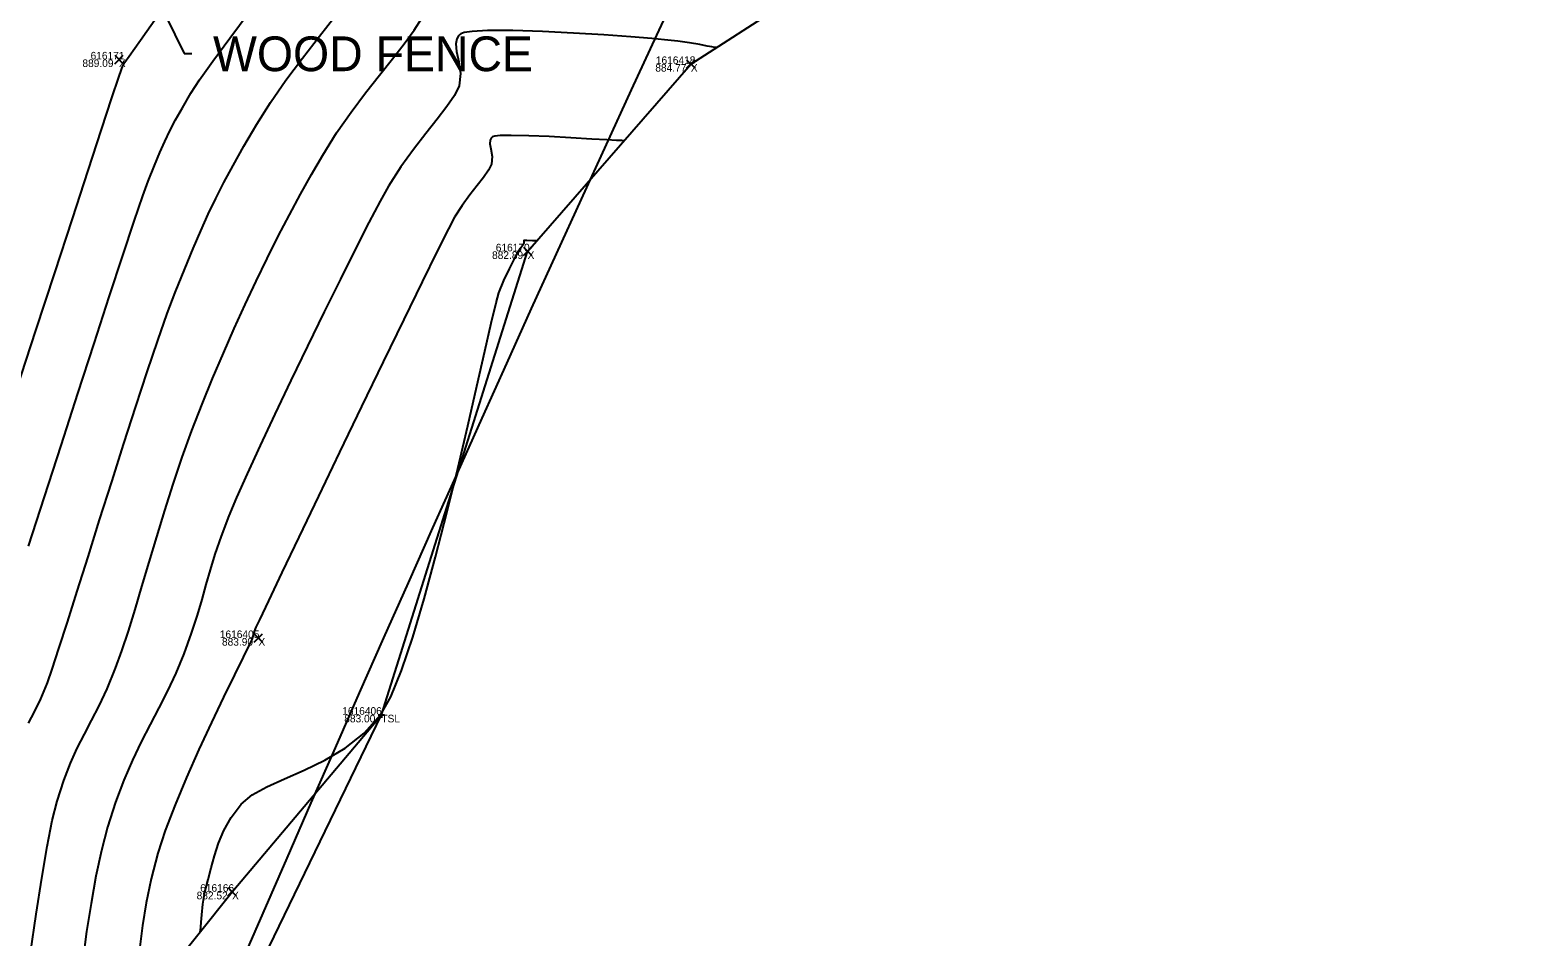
# Model space of a CAD drawing. Extents: x 1957117 to 1971063, y 701601 to 715861.
# Drawn here: x 1963540.5 to 1963609.9, y 706739.4 to 706781.1 of the extents above; entities that cross this region are included whole.
import ezdxf

# ---------------------------------------------------------------- set-up
doc = ezdxf.new("R2010")
doc.units = 0
for name, color, linetype in [('AP_X_Lights', 7, 'Continuous'), ('DT_X_Break_Line', 7, 'Continuous'), ('DT_X_Contour_Major', 7, 'Continuous'), ('DT_X_Contour_Minor', 7, 'Continuous'), ('DT_X_TIN_Hull', 7, 'Continuous'), ('GE_X_CL_20', 7, 'Continuous'), ('PV_P_Drive', 7, 'Continuous'), ('PV_P_Shoulder', 7, 'Continuous'), ('RD_X_Text', 7, 'Continuous'), ('RS_Raster1', 7, 'Continuous'), ('RW_X_Esmt_RR', 7, 'Continuous'), ('SC_Scratch1', 7, 'Continuous'), ('SC_Shading5', 7, 'Continuous')]:
    doc.layers.add(name, color=color, linetype=linetype)

msp = doc.modelspace()

# ---------------------------------------------------------------- linework, layer by layer
at = {"layer": 'AP_X_Lights'}
for p, q in [((1963544.35, 706779.572), (1963544.738, 706779.962)), ((1963544.35, 706779.962), (1963544.738, 706779.572)), ((1963570.699, 706779.362), (1963571.087, 706779.752)), ((1963570.699, 706779.752), (1963571.087, 706779.362)), ((1963563.178, 706770.733), (1963563.566, 706771.123)), ((1963563.178, 706771.123), (1963563.566, 706770.733)), ((1963550.779, 706752.924), (1963551.167, 706753.314)), ((1963550.779, 706753.314), (1963551.167, 706752.924)), ((1963549.563, 706741.24), (1963549.951, 706741.63)), ((1963549.563, 706741.63), (1963549.951, 706741.24))]:
    msp.add_line(p, q, dxfattribs=at)
at = {"layer": 'DT_X_Break_Line'}
msp.add_lwpolyline([(1963532.082, 706722.264), (1963537.394, 706725.969), (1963549.757, 706741.435), (1963556.636, 706749.586), (1963563.372, 706770.928)], dxfattribs=at)
at = {"layer": 'DT_X_Contour_Major'}
msp.add_lwpolyline([(1963572.07, 706780.312), (1963572.005, 706780.322), (1963571.868, 706780.346), (1963571.643, 706780.386), (1963571.308, 706780.449), (1963570.832, 706780.532), (1963570.292, 706780.611), (1963569.686, 706780.678), (1963569.1, 706780.728), (1963568.127, 706780.805), (1963566.885, 706780.895), (1963565.488, 706780.984), (1963564.054, 706781.057), (1963562.697, 706781.102), (1963561.533, 706781.102), (1963560.82, 706781.061), (1963560.45, 706781.002), (1963560.297, 706780.947), (1963560.251, 706780.915), (1963560.193, 706780.852), (1963560.113, 706780.715), (1963560.065, 706780.485), (1963560.097, 706780.138), (1963560.208, 706779.65), (1963560.287, 706779.117), (1963560.215, 706778.555), (1963560.005, 706778.112), (1963559.658, 706777.599), (1963559.207, 706777.014), (1963558.682, 706776.357), (1963558.113, 706775.625), (1963557.532, 706774.818), (1963556.969, 706773.934), (1963556.58, 706773.235), (1963556.062, 706772.252), (1963555.442, 706771.04), (1963554.746, 706769.652), (1963554.001, 706768.143), (1963553.233, 706766.567), (1963552.468, 706764.979), (1963551.733, 706763.433), (1963551.053, 706761.983), (1963550.456, 706760.684), (1963549.968, 706759.589), (1963549.614, 706758.754), (1963549.249, 706757.804), (1963548.968, 706756.989), (1963548.746, 706756.263), (1963548.553, 706755.581), (1963548.362, 706754.897), (1963548.146, 706754.168), (1963547.878, 706753.347), (1963547.529, 706752.391), (1963547.164, 706751.508), (1963546.78, 706750.689), (1963546.384, 706749.907), (1963545.979, 706749.133), (1963545.571, 706748.34), (1963545.165, 706747.498), (1963544.767, 706746.58), (1963544.382, 706745.559), (1963544.014, 706744.405), (1963543.736, 706743.335), (1963543.486, 706742.156), (1963543.26, 706740.901), (1963543.058, 706739.6), (1963542.877, 706738.286)], dxfattribs=at)
msp.add_lwpolyline([(1963572.07, 706780.312), (1963572.005, 706780.322), (1963571.868, 706780.346), (1963571.643, 706780.386), (1963571.308, 706780.449), (1963570.832, 706780.532), (1963570.292, 706780.611), (1963569.686, 706780.678), (1963569.1, 706780.728), (1963568.127, 706780.805), (1963566.885, 706780.895), (1963565.488, 706780.984), (1963564.054, 706781.057), (1963562.697, 706781.102), (1963561.533, 706781.102), (1963560.82, 706781.061), (1963560.45, 706781.002), (1963560.297, 706780.947), (1963560.251, 706780.915), (1963560.193, 706780.852), (1963560.113, 706780.715), (1963560.065, 706780.485), (1963560.097, 706780.138), (1963560.208, 706779.65), (1963560.287, 706779.117), (1963560.215, 706778.555), (1963560.005, 706778.112), (1963559.658, 706777.599), (1963559.207, 706777.014), (1963558.682, 706776.357), (1963558.113, 706775.625), (1963557.532, 706774.818), (1963556.969, 706773.934), (1963556.58, 706773.235), (1963556.062, 706772.252), (1963555.442, 706771.04), (1963554.746, 706769.652), (1963554.001, 706768.143), (1963553.233, 706766.567), (1963552.468, 706764.979), (1963551.733, 706763.433), (1963551.053, 706761.983), (1963550.456, 706760.684), (1963549.968, 706759.589), (1963549.614, 706758.754), (1963549.249, 706757.804), (1963548.968, 706756.989), (1963548.746, 706756.263), (1963548.553, 706755.581), (1963548.362, 706754.897), (1963548.146, 706754.168), (1963547.878, 706753.347), (1963547.529, 706752.391), (1963547.164, 706751.508), (1963546.78, 706750.689), (1963546.384, 706749.907), (1963545.979, 706749.133), (1963545.571, 706748.34), (1963545.165, 706747.498), (1963544.767, 706746.58), (1963544.382, 706745.559), (1963544.014, 706744.405), (1963543.736, 706743.335), (1963543.486, 706742.156), (1963543.26, 706740.901), (1963543.058, 706739.6), (1963542.877, 706738.286)], dxfattribs=at)
at = {"layer": 'DT_X_Contour_Minor'}
for points in [[(1963540.38, 706757.352), (1963541.113, 706759.625), (1963541.878, 706761.994), (1963542.649, 706764.375), (1963543.397, 706766.683), (1963544.098, 706768.833), (1963544.725, 706770.741), (1963545.251, 706772.322), (1963545.65, 706773.491), (1963545.896, 706774.163), (1963546.187, 706774.879), (1963546.435, 706775.474), (1963546.664, 706775.992), (1963546.897, 706776.479), (1963547.158, 706776.982), (1963547.47, 706777.544), (1963547.858, 706778.211), (1963548.257, 706778.824), (1963548.871, 706779.688), (1963549.649, 706780.747), (1963550.54, 706781.943)], [(1963540.38, 706757.352), (1963541.113, 706759.625), (1963541.878, 706761.994), (1963542.649, 706764.375), (1963543.397, 706766.683), (1963544.098, 706768.833), (1963544.725, 706770.741), (1963545.251, 706772.322), (1963545.65, 706773.491), (1963545.896, 706774.163), (1963546.187, 706774.879), (1963546.435, 706775.474), (1963546.664, 706775.992), (1963546.897, 706776.479), (1963547.158, 706776.982), (1963547.47, 706777.544), (1963547.858, 706778.211), (1963548.257, 706778.824), (1963548.871, 706779.688), (1963549.649, 706780.747), (1963550.54, 706781.943)], [(1963540.382, 706749.197), (1963540.655, 706749.72), (1963540.943, 706750.323), (1963541.249, 706751.062), (1963541.47, 706751.686), (1963541.782, 706752.631), (1963542.171, 706753.845), (1963542.623, 706755.274), (1963543.123, 706756.865), (1963543.657, 706758.565), (1963544.211, 706760.32), (1963544.769, 706762.077), (1963545.318, 706763.783), (1963545.844, 706765.384), (1963546.332, 706766.827), (1963546.767, 706768.059), (1963547.135, 706769.027), (1963547.577, 706770.117), (1963547.964, 706771.055), (1963548.316, 706771.881), (1963548.655, 706772.637), (1963549.002, 706773.362), (1963549.378, 706774.099), (1963549.805, 706774.888), (1963550.304, 706775.77), (1963550.895, 706776.785), (1963551.526, 706777.787), (1963552.238, 706778.807), (1963553.001, 706779.83), (1963553.784, 706780.842), (1963554.557, 706781.826)], [(1963540.382, 706749.197), (1963540.655, 706749.72), (1963540.943, 706750.323), (1963541.249, 706751.062), (1963541.47, 706751.686), (1963541.782, 706752.631), (1963542.171, 706753.845), (1963542.623, 706755.274), (1963543.123, 706756.865), (1963543.657, 706758.565), (1963544.211, 706760.32), (1963544.769, 706762.077), (1963545.318, 706763.783), (1963545.844, 706765.384), (1963546.332, 706766.827), (1963546.767, 706768.059), (1963547.135, 706769.027), (1963547.577, 706770.117), (1963547.964, 706771.055), (1963548.316, 706771.881), (1963548.655, 706772.637), (1963549.002, 706773.362), (1963549.378, 706774.099), (1963549.805, 706774.888), (1963550.304, 706775.77), (1963550.895, 706776.785), (1963551.526, 706777.787), (1963552.238, 706778.807), (1963553.001, 706779.83), (1963553.784, 706780.842), (1963554.557, 706781.826)], [(1963539.824, 706764.549), (1963540.721, 706767.288), (1963541.589, 706769.941), (1963542.401, 706772.423), (1963543.13, 706774.649), (1963543.748, 706776.535), (1963544.226, 706777.995), (1963544.539, 706778.945), (1963544.657, 706779.3), (1963544.73, 706779.473), (1963544.82, 706779.637), (1963545.021, 706779.924), (1963545.538, 706780.653), (1963546.308, 706781.738)], [(1963539.824, 706764.549), (1963540.721, 706767.288), (1963541.589, 706769.941), (1963542.401, 706772.423), (1963543.13, 706774.649), (1963543.748, 706776.535), (1963544.226, 706777.995), (1963544.539, 706778.945), (1963544.657, 706779.3), (1963544.73, 706779.473), (1963544.82, 706779.637), (1963545.021, 706779.924), (1963545.538, 706780.653), (1963546.308, 706781.738)], [(1963540.467, 706738.626), (1963540.73, 706740.402), (1963540.989, 706742.053), (1963541.24, 706743.512), (1963541.477, 706744.717), (1963541.694, 706745.605), (1963542.003, 706746.566), (1963542.313, 706747.364), (1963542.628, 706748.054), (1963542.952, 706748.687), (1963543.287, 706749.318), (1963543.636, 706749.999), (1963544.002, 706750.784), (1963544.389, 706751.726), (1963544.681, 706752.535), (1963544.979, 706753.441), (1963545.287, 706754.431), (1963545.606, 706755.494), (1963545.94, 706756.616), (1963546.29, 706757.785), (1963546.659, 706758.989), (1963547.049, 706760.213), (1963547.464, 706761.447), (1963547.905, 706762.677), (1963548.374, 706763.89), (1963548.863, 706765.078), (1963549.357, 706766.24), (1963549.856, 706767.374), (1963550.359, 706768.481), (1963550.865, 706769.558), (1963551.375, 706770.605), (1963551.886, 706771.621), (1963552.398, 706772.606), (1963552.91, 706773.558), (1963553.422, 706774.476), (1963553.932, 706775.36), (1963554.573, 706776.384), (1963555.237, 706777.339), (1963555.902, 706778.226), (1963556.547, 706779.046), (1963557.15, 706779.799), (1963557.69, 706780.488), (1963558.145, 706781.113), (1963558.495, 706781.674)], [(1963540.467, 706738.626), (1963540.73, 706740.402), (1963540.989, 706742.053), (1963541.24, 706743.512), (1963541.477, 706744.717), (1963541.694, 706745.605), (1963542.003, 706746.566), (1963542.313, 706747.364), (1963542.628, 706748.054), (1963542.952, 706748.687), (1963543.287, 706749.318), (1963543.636, 706749.999), (1963544.002, 706750.784), (1963544.389, 706751.726), (1963544.681, 706752.535), (1963544.979, 706753.441), (1963545.287, 706754.431), (1963545.606, 706755.494), (1963545.94, 706756.616), (1963546.29, 706757.785), (1963546.659, 706758.989), (1963547.049, 706760.213), (1963547.464, 706761.447), (1963547.905, 706762.677), (1963548.374, 706763.89), (1963548.863, 706765.078), (1963549.357, 706766.24), (1963549.856, 706767.374), (1963550.359, 706768.481), (1963550.865, 706769.558), (1963551.375, 706770.605), (1963551.886, 706771.621), (1963552.398, 706772.606), (1963552.91, 706773.558), (1963553.422, 706774.476), (1963553.932, 706775.36), (1963554.573, 706776.384), (1963555.237, 706777.339), (1963555.902, 706778.226), (1963556.547, 706779.046), (1963557.15, 706779.799), (1963557.69, 706780.488), (1963558.145, 706781.113), (1963558.495, 706781.674)], [(1963567.814, 706776.024), (1963567.707, 706776.028), (1963567.461, 706776.038), (1963567.022, 706776.06), (1963566.333, 706776.1), (1963565.37, 706776.159), (1963564.371, 706776.214), (1963563.423, 706776.256), (1963562.61, 706776.271), (1963562.114, 706776.257), (1963561.862, 706776.227), (1963561.76, 706776.196), (1963561.731, 706776.177), (1963561.695, 706776.136), (1963561.649, 706776.043), (1963561.635, 706775.886), (1963561.678, 706775.644), (1963561.745, 706775.304), (1963561.713, 706774.937), (1963561.576, 706774.662), (1963561.346, 706774.336), (1963561.049, 706773.959), (1963560.709, 706773.53), (1963560.353, 706773.046), (1963560.007, 706772.508), (1963559.723, 706771.971), (1963559.209, 706770.945), (1963558.508, 706769.52), (1963557.665, 706767.79), (1963556.722, 706765.846), (1963555.723, 706763.779), (1963554.713, 706761.683), (1963553.735, 706759.648), (1963552.832, 706757.767), (1963552.049, 706756.131), (1963551.429, 706754.833), (1963551.015, 706753.965), (1963550.853, 706753.617), (1963550.782, 706753.418), (1963550.736, 706753.255), (1963550.668, 706753.055), (1963550.549, 706752.806), (1963550.271, 706752.243), (1963549.866, 706751.423), (1963549.369, 706750.402), (1963548.814, 706749.236), (1963548.233, 706747.982), (1963547.661, 706746.696), (1963547.132, 706745.433), (1963546.678, 706744.251), (1963546.333, 706743.206), (1963546.028, 706742.035), (1963545.8, 706740.923), (1963545.633, 706739.874), (1963545.512, 706738.892)], [(1963567.814, 706776.024), (1963567.707, 706776.028), (1963567.461, 706776.038), (1963567.022, 706776.06), (1963566.333, 706776.1), (1963565.37, 706776.159), (1963564.371, 706776.214), (1963563.423, 706776.256), (1963562.61, 706776.271), (1963562.114, 706776.257), (1963561.862, 706776.227), (1963561.76, 706776.196), (1963561.731, 706776.177), (1963561.695, 706776.136), (1963561.649, 706776.043), (1963561.635, 706775.886), (1963561.678, 706775.644), (1963561.745, 706775.304), (1963561.713, 706774.937), (1963561.576, 706774.662), (1963561.346, 706774.336), (1963561.049, 706773.959), (1963560.709, 706773.53), (1963560.353, 706773.046), (1963560.007, 706772.508), (1963559.723, 706771.971), (1963559.209, 706770.945), (1963558.508, 706769.52), (1963557.665, 706767.79), (1963556.722, 706765.846), (1963555.723, 706763.779), (1963554.713, 706761.683), (1963553.735, 706759.648), (1963552.832, 706757.767), (1963552.049, 706756.131), (1963551.429, 706754.833), (1963551.015, 706753.965), (1963550.853, 706753.617), (1963550.782, 706753.418), (1963550.736, 706753.255), (1963550.668, 706753.055), (1963550.549, 706752.806), (1963550.271, 706752.243), (1963549.866, 706751.423), (1963549.369, 706750.402), (1963548.814, 706749.236), (1963548.233, 706747.982), (1963547.661, 706746.696), (1963547.132, 706745.433), (1963546.678, 706744.251), (1963546.333, 706743.206), (1963546.028, 706742.035), (1963545.8, 706740.923), (1963545.633, 706739.874), (1963545.512, 706738.892)], [(1963548.287, 706739.595), (1963548.296, 706739.661), (1963548.312, 706739.801), (1963548.334, 706740.033), (1963548.364, 706740.378), (1963548.418, 706740.866), (1963548.508, 706741.411), (1963548.653, 706742.006), (1963548.797, 706742.535), (1963548.949, 706743.09), (1963549.135, 706743.665), (1963549.384, 706744.256), (1963549.722, 706744.859), (1963550.177, 706745.468), (1963550.676, 706745.892), (1963551.359, 706746.27), (1963552.176, 706746.639), (1963553.081, 706747.034), (1963554.026, 706747.491), (1963554.962, 706748.047), (1963555.842, 706748.738), (1963556.617, 706749.598), (1963557.074, 706750.411), (1963557.565, 706751.622), (1963558.08, 706753.154), (1963558.608, 706754.927), (1963559.136, 706756.866), (1963559.654, 706758.893), (1963560.151, 706760.929), (1963560.615, 706762.899), (1963561.034, 706764.723), (1963561.399, 706766.326), (1963561.697, 706767.629), (1963561.917, 706768.554), (1963562.047, 706769.026), (1963562.283, 706769.593), (1963562.537, 706770.13), (1963562.772, 706770.589), (1963562.953, 706770.922), (1963563.044, 706771.082), (1963563.146, 706771.23), (1963563.21, 706771.319), (1963563.21, 706771.382), (1963563.212, 706771.44), (1963563.341, 706771.441), (1963563.595, 706771.432), (1963563.805, 706771.425)], [(1963548.287, 706739.595), (1963548.296, 706739.661), (1963548.312, 706739.801), (1963548.334, 706740.033), (1963548.364, 706740.378), (1963548.418, 706740.866), (1963548.508, 706741.411), (1963548.653, 706742.006), (1963548.797, 706742.535), (1963548.949, 706743.09), (1963549.135, 706743.665), (1963549.384, 706744.256), (1963549.722, 706744.859), (1963550.177, 706745.468), (1963550.676, 706745.892), (1963551.359, 706746.27), (1963552.176, 706746.639), (1963553.081, 706747.034), (1963554.026, 706747.491), (1963554.962, 706748.047), (1963555.842, 706748.738), (1963556.617, 706749.598), (1963557.074, 706750.411), (1963557.565, 706751.622), (1963558.08, 706753.154), (1963558.608, 706754.927), (1963559.136, 706756.866), (1963559.654, 706758.893), (1963560.151, 706760.929), (1963560.615, 706762.899), (1963561.034, 706764.723), (1963561.399, 706766.326), (1963561.697, 706767.629), (1963561.917, 706768.554), (1963562.047, 706769.026), (1963562.283, 706769.593), (1963562.537, 706770.13), (1963562.772, 706770.589), (1963562.953, 706770.922), (1963563.044, 706771.082), (1963563.146, 706771.23), (1963563.21, 706771.319), (1963563.21, 706771.382), (1963563.212, 706771.44), (1963563.341, 706771.441), (1963563.595, 706771.432), (1963563.805, 706771.425)]]:
    msp.add_lwpolyline(points, dxfattribs=at)
at = {"layer": 'DT_X_TIN_Hull'}
msp.add_lwpolyline([(1963448.239, 706464.72), (1963464.625, 706568.104), (1963502.832, 706666.547), (1963530.121, 706695.075), (1963533.795, 706702.43), (1963556.636, 706749.586), (1963563.372, 706770.928), (1963570.893, 706779.557), (1963575.239, 706782.346), (1963581.125, 706788.667), (1963582.808, 706790.487), (1963584.551, 706791.637), (1963586.243, 706793.719), (1963598.707, 706804.399), (1963600.434, 706806.715), (1963607.929, 706812.91), (1963609.929, 706815.777)], dxfattribs=at)
at = {"layer": 'GE_X_CL_20'}
msp.add_arc((1965275.353, 705991.399), 1909.859, 144.852303, 166.495347, dxfattribs=at)
at = {"layer": 'PV_P_Drive'}
for p, q in [((1963556.49, 706749.586), (1963556.782, 706749.586)), ((1963556.636, 706749.732), (1963556.636, 706749.44)), ((1963556.636, 706749.586), (1963556.636, 706749.586))]:
    msp.add_line(p, q, dxfattribs=at)
at = {"layer": 'RD_X_Text'}
for points in [[(1963544.526, 706786.208), (1963547.549, 706780.042)], [(1963547.549, 706780.042), (1963547.909, 706780.042)]]:
    msp.add_lwpolyline(points, dxfattribs=at)
at = {"layer": 'RW_X_Esmt_RR'}
msp.add_arc((1965275.353, 705991.399), 1879.859, 144.852303, 166.495347, dxfattribs=at)
at = {"layer": 'SC_Shading5'}
msp.add_spline([(1963589.678, 706586.994), (1963626.625, 706689.548), (1963651.76, 706746.832), (1963668.09, 706778.596), (1963682.768, 706805.402), (1963734.424, 706911.594), (1963826.849, 707116.717), (1963877.258, 707215.645), (1963964.981, 707354.472), (1964070.526, 707509.355), (1964132.574, 707601.994), (1964163.9, 707642.169), (1964191.2, 707685.167), (1964278.98, 707807.131), (1964326.11, 707874.364), (1964396.427, 707968.962), (1964508.519, 708133.679), (1964655.588, 708336.552), (1964745.319, 708429.172), (1964840.327, 708522.317), (1964988.178, 708660.245), (1965089.796, 708739.041), (1965251.743, 708835.216), (1965415.807, 708922.048), (1965866.2, 709149.38), (1966173.543, 709294.131), (1966283.627, 709338.196), (1966534.003, 709419.214), (1966689.084, 709471.266), (1967008.468, 709641.817), (1967166.677, 709750.124), (1967422.113, 709931.083), (1967818.707, 710198.831), (1968187.021, 710459.852), (1968360.589, 710592.493), (1968496.543, 710707.847), (1968606.427, 710809.378), (1968733.391, 710937.091), (1968807.28, 711025.4), (1968843.008, 711077.094), (1968863.233, 711106.099), (1968909.747, 711171.311), (1968974.133, 711279.559), (1969130.932, 711546.915), (1969247.433, 711744.686), (1969402.714, 712016.424), (1969505.287, 712191.789), (1969666.311, 712460.805), (1969771.586, 712639.896), (1969880.058, 712820.917), (1969964.994, 712955.706), (1969990.005, 713000.084), (1970030.065, 713068.479)], degree=3, dxfattribs=at)

# ---------------------------------------------------------------- texts
at = {"layer": 'PV_P_Shoulder'}
for s, p in [('889.09', (1963542.863, 706779.417)), ('884.77', (1963569.256, 706779.207)), ('882.89', (1963561.735, 706770.578)), ('883.90', (1963549.292, 706752.769)), ('883.00', (1963554.927, 706749.236)), ('882.52', (1963548.126, 706741.085))]:
    msp.add_text(s, height=0.35, dxfattribs=at).set_placement(p)
at = {"layer": 'RD_X_Text'}
msp.add_text('WOOD FENCE', height=1.6, dxfattribs=at).set_placement((1963548.882, 706779.227))
at = {"layer": 'RS_Raster1'}
for s, p in [('616171', (1963543.24, 706779.767)), ('1616418', (1963569.281, 706779.557)), ('616170', (1963561.906, 706770.928)), ('1616405', (1963549.193, 706753.119)), ('1616406', (1963554.834, 706749.586)), ('616166', (1963548.289, 706741.435))]:
    msp.add_text(s, height=0.35, dxfattribs=at).set_placement(p)
at = {"layer": 'SC_Scratch1'}
for s, p in [('X', (1963544.544, 706779.417)), ('X', (1963570.893, 706779.207)), ('X', (1963563.372, 706770.578)), ('X', (1963550.973, 706752.769)), ('TSL', (1963556.636, 706749.236)), ('X', (1963549.757, 706741.085))]:
    msp.add_text(s, height=0.35, dxfattribs=at).set_placement(p)

doc.saveas('drawing.dxf')
